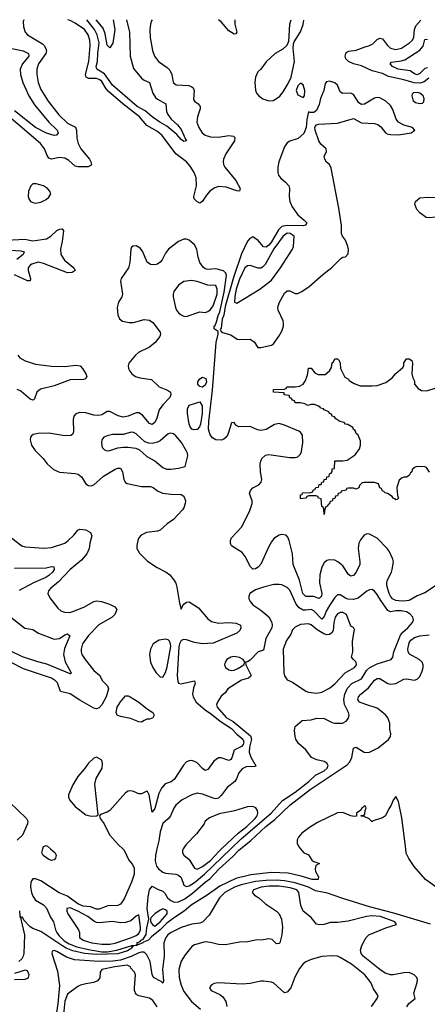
# Model space of a CAD drawing. Header units: inches. Extents: x 1954678 to 2060271, y 904822 to 1016299.
# Tile 387 of 403: x 2026690 to 2029767, y 1008826 to 1016265. Entities that reach past the tile are written whole.
import ezdxf

# ---------------------------------------------------------------- set-up
doc = ezdxf.new("R2010")
doc.units = ezdxf.units.IN
doc.header["$MEASUREMENT"] = 0
doc.layers.add('C0020', color=7, linetype='Continuous')
doc.layers.add('C0021', color=7, linetype='Continuous')

msp = doc.modelspace()

# ---------------------------------------------------------------- linework, layer by layer
at = {"layer": 'C0020', "color": 5}
for points, elevation in [([(2027468.3, 1010000), (2027479.5, 1009990), (2027515.1, 1009915.1), (2027542.4, 1009882.4), (2027554.8, 1009854.8), (2027554.4, 1009810), (2027535.3, 1009750), (2027478, 1009622), (2027450, 1009583.7), (2027430, 1009572.5), (2027354.9, 1009570), (2027290, 1009544.3), (2027270, 1009544.3), (2027223.6, 1009563.6), (2027170, 1009568.5), (2027130, 1009586.3), (2027050, 1009644.3), (2026988.3, 1009668.3), (2026850, 1009758.3), (2026810, 1009773.3), (2026790, 1009774.4), (2026779.7, 1009760.3), (2026773.8, 1009746.2), (2026771.1, 1009710), (2026778.4, 1009670), (2026790, 1009642.8), (2026810, 1009611.9), (2026870, 1009576.5), (2026892.5, 1009552.5), (2026923.6, 1009483.6), (2026945.2, 1009450), (2026960.2, 1009390), (2026970.2, 1009370), (2026986.5, 1009346.5), (2027026.3, 1009306.3), (2027063.1, 1009283.1), (2027121.4, 1009261.4), (2027210, 1009239.1), (2027310, 1009223.6), (2027350, 1009223.6), (2027423.8, 1009236.2), (2027530, 1009267.7), (2027539.2, 1009259.2), (2027537.3, 1009250), (2027503.6, 1009230), (2027430, 1009206.7), (2027270, 1009201.7), (2027178.4, 1009210), (2027091.5, 1009230), (2027041.5, 1009250), (2027007.5, 1009270), (2026850, 1009377.2), (2026790, 1009400.2), (2026770, 1009412.7), (2026721.2, 1009461.2), (2026710, 1009484), (2026701.2, 1009481.2), (2026694.3, 1009494.3), (2026690, 1009533.2)], 520), ([(2026922.8, 1010000), (2026957.1, 1009970), (2026965.5, 1009950), (2026959.3, 1009930), (2026950, 1009918), (2026930, 1009913.3), (2026910, 1009920.3), (2026866.1, 1009950), (2026857.2, 1009970), (2026865, 1010000)], 480), ([(2028809.8, 1010000), (2028832.4, 1009972.4), (2028870, 1009956.3), (2028895.6, 1009915.6), (2028910, 1009904.7), (2028954, 1009890), (2028926, 1009874), (2028921, 1009850), (2028922.8, 1009830), (2028946, 1009790), (2028944.7, 1009770), (2028899, 1009770), (2028815.3, 1009795.3), (2028716.5, 1009816.5), (2028590, 1009821.3), (2028434.6, 1009805.4), (2028322.7, 1009777.3), (2028201.8, 1009718.2), (2028106, 1009650), (2027985.6, 1009574.4), (2027930.9, 1009530), (2027858, 1009482), (2027801.7, 1009438.3), (2027750, 1009388.9), (2027684.1, 1009335.9), (2027662, 1009310), (2027623.8, 1009296.2), (2027620.2, 1009290), (2027590, 1009277.2), (2027581.1, 1009278.9), (2027575.5, 1009270), (2027552.5, 1009267.5), (2027541.5, 1009261.5), (2027534, 1009270), (2027567.2, 1009272.8), (2027578.4, 1009281.6), (2027575.4, 1009290), (2027599.9, 1009300.1), (2027606.3, 1009310), (2027622.8, 1009317.2), (2027645.4, 1009354.6), (2027650, 1009404), (2027665.2, 1009470), (2027653.5, 1009550), (2027661, 1009639), (2027670, 1009690.4), (2027690, 1009718.5), (2027730, 1009695.6), (2027770, 1009680.2), (2027785.2, 1009665.2), (2027807, 1009630), (2027830, 1009610.1), (2027850, 1009601.4), (2027870, 1009597.5), (2027890, 1009599.8), (2027936.3, 1009623.7), (2027994.3, 1009665.7), (2028089.3, 1009750), (2028125.6, 1009774.4), (2028195, 1009850), (2028298.1, 1009941.9), (2028345.2, 1009990), (2028357.4, 1010000)], 520), ([(2027726, 1010000), (2027714.7, 1009950), (2027712.5, 1009910), (2027722.6, 1009870), (2027736.9, 1009850), (2027770, 1009825.1), (2027790, 1009817.5), (2027870, 1009810.1), (2027890, 1009803), (2027910, 1009783.1), (2027930, 1009726.7), (2027950, 1009716.6), (2027970, 1009721.5), (2028010, 1009746.9), (2028086.1, 1009810), (2028283.5, 1010000)], 540), ([(2027925, 1010000), (2027918.4, 1009990), (2027920.4, 1009970), (2027930, 1009954), (2027970, 1009920.4), (2028010, 1009856), (2028030, 1009847.9), (2028070, 1009867.2), (2028130, 1009913.5), (2028196.6, 1009983.4), (2028214, 1010000)], 560), ([(2030000, 1009623.7), (2029976.3, 1009630), (2029931.9, 1009650), (2029870, 1009686.7), (2029753.5, 1009770), (2029667.3, 1009867.3), (2029627.8, 1009927.8), (2029609, 1009969), (2029604.9, 1010000)], 520), ([(2029792.6, 1009432.6), (2029515.2, 1009515.2), (2029330, 1009563.4), (2029130, 1009624.7), (2029014.3, 1009665.7), (2028923.8, 1009683.8), (2028870, 1009711.6), (2028770, 1009744.7), (2028690, 1009759.5), (2028630, 1009764.2), (2028550, 1009762.8), (2028470, 1009754.9), (2028360.9, 1009730), (2028311.4, 1009710), (2028239.5, 1009670), (2028198.4, 1009630), (2028120.6, 1009499.4), (2028070, 1009446.5), (2028050, 1009438.4), (2027990, 1009430.5), (2027910, 1009407.5), (2027834, 1009370), (2027809.4, 1009350), (2027792.2, 1009330), (2027778.8, 1009290), (2027781.2, 1009190), (2027767.8, 1009090), (2027775.2, 1009004.8), (2027770, 1008986.6), (2027758.8, 1008998.8), (2027701, 1009030), (2027691.4, 1009051.4), (2027674, 1009150), (2027650, 1009200.2), (2027630, 1009219.9), (2027610, 1009221), (2027590, 1009215.8), (2027532.4, 1009187.6), (2027450, 1009159.1), (2027392.6, 1009152.6), (2027290, 1009150.4), (2027102.9, 1009162.9), (2027042.8, 1009182.8), (2026970, 1009225.3), (2026950, 1009232.3), (2026939.3, 1009230), (2026934.5, 1009225.5), (2026932.5, 1009210), (2026975.5, 1009075.5), (2026990, 1008968), (2026978.3, 1008830), (2026950, 1008651.8)], 540), ([(2029612.5, 1008807.5), (2029627.7, 1008832.3), (2029676.9, 1008870), (2029666, 1008910), (2029691.9, 1008990), (2029693, 1009013), (2029688.2, 1009030), (2029668.3, 1009048.3), (2029630, 1009066), (2029590, 1009064.8), (2029510, 1009049.8), (2029490, 1009049.8), (2029450, 1009062.3), (2029410, 1009088.5), (2029282.3, 1009190), (2029268.2, 1009210), (2029264.1, 1009235.9), (2029270, 1009262), (2029283.7, 1009290), (2029306.3, 1009330), (2029326.3, 1009350), (2029455.2, 1009404.8), (2029536.2, 1009430), (2029522, 1009450), (2029414, 1009490), (2029345.2, 1009494.8), (2029309.6, 1009490.4), (2029170, 1009454.7), (2029090, 1009444.5), (2029036, 1009444), (2028986.8, 1009430), (2028950, 1009425.6), (2028930, 1009432.7), (2028890, 1009482), (2028830, 1009531.1), (2028812.2, 1009572.2), (2028797.7, 1009670), (2028782.5, 1009690), (2028733.3, 1009706.7), (2028650, 1009718.5), (2028570, 1009719.7), (2028512.7, 1009710), (2028456.1, 1009690), (2028444.9, 1009670), (2028463.7, 1009650), (2028495.8, 1009630), (2028546.5, 1009586.5), (2028630, 1009530.3), (2028650.3, 1009510), (2028667.4, 1009470), (2028675.2, 1009410), (2028670.2, 1009350), (2028653.7, 1009290), (2028650, 1009284.5), (2028630, 1009282), (2028596.6, 1009316.6), (2028570, 1009321.6), (2028527.5, 1009312.5), (2028470, 1009311.1), (2028410, 1009299.2), (2028350, 1009296.5), (2028244.1, 1009275.9), (2028190, 1009277.7), (2028130, 1009293.4), (2028090, 1009298), (2028010, 1009274.6), (2027990, 1009262.7), (2027939, 1009201.1), (2027908.9, 1009151.1), (2027892.6, 1009090), (2027893.7, 1009030), (2027908.9, 1008970), (2027930, 1008922.8), (2027987.8, 1008847.8), (2028055.3, 1008790)], 560), ([(2026690, 1009483.8), (2026699.2, 1009479.2), (2026697.7, 1009470), (2026727.1, 1009350), (2026720.1, 1009210), (2026717.1, 1009190), (2026707.3, 1009170), (2026684.2, 1009150)], 520), ([(2029345.1, 1008810), (2029388.3, 1008870), (2029395.6, 1008890), (2029362.3, 1008942.3), (2029342, 1008990), (2029295.1, 1009050), (2029195.5, 1009130), (2029110, 1009180.6), (2029090, 1009188.9), (2029050, 1009193.2), (2028971.4, 1009188.6), (2028890, 1009164.7), (2028851.6, 1009148.4), (2028829.1, 1009130.9), (2028802, 1009098), (2028768.5, 1009031.5), (2028736.2, 1008950), (2028710, 1008916.9), (2028690, 1008913.6), (2028610, 1008985.3), (2028590, 1008993.7), (2028530, 1009000.5), (2028510, 1009000.5), (2028430, 1008982.6), (2028370, 1008978.9), (2028190, 1008989.5), (2028157.5, 1008982.5), (2028136, 1008970), (2028124, 1008950), (2028134.8, 1008930), (2028200.4, 1008900.4), (2028223.4, 1008883.4), (2028247.1, 1008847.1), (2028254.4, 1008810)], 580), ([(2026650, 1009014.9), (2026730, 1009015.8), (2026750, 1009024.4), (2026757, 1009030), (2026760.5, 1009050), (2026750, 1009078.4), (2026730, 1009083.1), (2026650, 1009059.3)], 540), ([(2027726.7, 1008806.7), (2027694.9, 1008854.9), (2027670, 1008873.6), (2027590, 1008890.6), (2027570, 1008901.2), (2027556.9, 1008930), (2027556, 1008950), (2027564.7, 1009050), (2027556.2, 1009070), (2027530, 1009099.3), (2027526, 1009110), (2027501.2, 1009121.2), (2027407.7, 1009110), (2027310.4, 1009090), (2027297.4, 1009070), (2027294.3, 1009025.7), (2027276.7, 1009003.3), (2027250, 1008991.2), (2027190, 1008981.5), (2027150, 1008969.7), (2027130, 1008960.5), (2027050, 1008902.7), (2027031.2, 1008850), (2027020.9, 1008750)], 560)]:
    msp.add_lwpolyline(points, dxfattribs=dict(at, elevation=elevation))
for points, elevation in [([(2027070, 1009554.2), (2027046.7, 1009550), (2027045.2, 1009530), (2027052.7, 1009510), (2027134.7, 1009390), (2027140.8, 1009370), (2027141.2, 1009330), (2027168.3, 1009310), (2027234.6, 1009290), (2027310, 1009279.7), (2027370, 1009281.4), (2027410, 1009288.7), (2027534.5, 1009330), (2027570, 1009345.6), (2027590, 1009361.6), (2027601.9, 1009390), (2027602.8, 1009410), (2027590, 1009502), (2027570, 1009491.8), (2027530, 1009456.3), (2027490, 1009443.5), (2027450, 1009441.1), (2027390, 1009450.6), (2027290, 1009441.9), (2027270, 1009445.2), (2027250, 1009454.9), (2027203.2, 1009490), (2027129.7, 1009530)], 540), ([(2027770, 1009546.5), (2027750, 1009536.8), (2027710, 1009509.8), (2027681.3, 1009478.7), (2027676.9, 1009470), (2027678, 1009450), (2027692.6, 1009430), (2027710, 1009416.5), (2027751.4, 1009448.6), (2027804.2, 1009510), (2027803.1, 1009530), (2027790, 1009541.2)], 520)]:
    msp.add_lwpolyline(points, close=True, dxfattribs=dict(at, elevation=elevation))
at = {"layer": 'C0021', "color": 5}
for points, elevation in [([(2026720.7, 1016264.6), (2026715.2, 1016250), (2026717.7, 1016210), (2026731.8, 1016170), (2026748.7, 1016150), (2026861, 1016081), (2026874.1, 1016070), (2026887.9, 1016047.9), (2026892, 1016030), (2026887.5, 1016010), (2026832.5, 1015930), (2026818.6, 1015890), (2026818.9, 1015850), (2026828.7, 1015791.3), (2026850, 1015736.1), (2026903.8, 1015650), (2026984.9, 1015544.9), (2027050, 1015482.4), (2027112.5, 1015452.5), (2027118.9, 1015430), (2027122.2, 1015370), (2027132.4, 1015330), (2027152.1, 1015290), (2027216.3, 1015210), (2027227.3, 1015190), (2027232.6, 1015170), (2027230, 1015164.5), (2027206.3, 1015153.7), (2027130, 1015154), (2027110, 1015159.1), (2027060.7, 1015200.7), (2027030, 1015217.7), (2026990, 1015222.8), (2026930, 1015211.1), (2026910, 1015218.2), (2026897.6, 1015237.6), (2026878.1, 1015290), (2026846.5, 1015330), (2026590, 1015547.9)], 480), ([(2027689.3, 1016263.2), (2027684.1, 1016255.9), (2027677.2, 1016230), (2027673, 1016187), (2027675.2, 1016130), (2027693, 1016033), (2027708.9, 1015988.9), (2027736.9, 1015950), (2027804.2, 1015904.2), (2027824.2, 1015884.1), (2027839.8, 1015850), (2027849.4, 1015789.4), (2027871.9, 1015771.9), (2027966.9, 1015766.9), (2027990, 1015758.3), (2027998.9, 1015750), (2028006.7, 1015730), (2028002.7, 1015662.7), (2028009.4, 1015649.4), (2028037.6, 1015630), (2028052.1, 1015610), (2028053, 1015590), (2028032.8, 1015530), (2028027.6, 1015490), (2028041.5, 1015450), (2028067.3, 1015410), (2028091, 1015391), (2028130, 1015379.9), (2028190, 1015377.7), (2028270.1, 1015390.1), (2028304.4, 1015384.4), (2028314.7, 1015374.7), (2028312.4, 1015350), (2028245.5, 1015250), (2028228.4, 1015210), (2028225.2, 1015190), (2028228.7, 1015170), (2028239, 1015150), (2028322.8, 1015050), (2028355.2, 1014990), (2028350.2, 1014969.8), (2028330, 1014971.2), (2028250, 1015000.2), (2028190, 1015003.4), (2028164.5, 1014995.5), (2028129, 1014971), (2028100.4, 1014939.6), (2028070, 1014894.3), (2028056.5, 1014883.5), (2028050, 1014879.7), (2028026.6, 1014890), (2028008.2, 1014910), (2028006, 1014930), (2028024.7, 1015010), (2028022.3, 1015070), (2028008.5, 1015110), (2027977.7, 1015157.7), (2027948.2, 1015190), (2027870, 1015251.4), (2027766.5, 1015390), (2027730, 1015419.4), (2027650, 1015466.5), (2027593.7, 1015530), (2027468.1, 1015628.1), (2027361.5, 1015721.5), (2027342.7, 1015742.7), (2027310, 1015797.2), (2027296.2, 1015810), (2027270, 1015820.1), (2027210, 1015820.7), (2027191.3, 1015830), (2027186.8, 1015850), (2027211.7, 1015950), (2027222.3, 1016070), (2027220.7, 1016110), (2027208.1, 1016150), (2027180.2, 1016190), (2027110, 1016239), (2027070, 1016258.7), (2027054.1, 1016264.1)], 480), ([(2027496.7, 1016263.5), (2027519.6, 1016170), (2027525.1, 1015990), (2027550, 1015895.8), (2027610, 1015822.4), (2027630, 1015808.3), (2027670.1, 1015790.1), (2027694.3, 1015710), (2027716.5, 1015676.5), (2027730, 1015663.5), (2027792.7, 1015630), (2027798.5, 1015570), (2027807.2, 1015547.2), (2027832.4, 1015512.4), (2027881.7, 1015470), (2027910, 1015434.4), (2027940.9, 1015360.9), (2027950, 1015349), (2027930, 1015345.6), (2027910, 1015360.5), (2027877.6, 1015397.6), (2027800.3, 1015460.3), (2027747.2, 1015490), (2027690, 1015529.9), (2027636.4, 1015576.4), (2027577.1, 1015610), (2027390, 1015769.5), (2027330, 1015854.5), (2027272.1, 1015890), (2027268.4, 1015910), (2027277.7, 1015950), (2027279, 1016010), (2027289.1, 1016090), (2027275.6, 1016150), (2027254.1, 1016190), (2027195.9, 1016263.9)], 460), ([(2027395, 1016263.6), (2027409.2, 1016190), (2027392.8, 1016087.2), (2027370, 1016051.8), (2027350, 1016072), (2027336.5, 1016156.5), (2027319.8, 1016199.8), (2027267.9, 1016263.8)], 440), ([(2028313.8, 1016262.3), (2028314.4, 1016230), (2028328.7, 1016170), (2028321.6, 1016158.4), (2028310, 1016155.1), (2028270, 1016181.2), (2028210, 1016247.5), (2028190.5, 1016262.5)], 480), ([(2028736.4, 1016261.7), (2028727.2, 1016230), (2028720.4, 1016099.6), (2028705.7, 1016070), (2028677.3, 1016042.7), (2028618.3, 1016010), (2028550, 1015945.6), (2028510, 1015891.1), (2028487.4, 1015870), (2028470.2, 1015830), (2028464.4, 1015790), (2028471.5, 1015731.5), (2028478.9, 1015710), (2028494.3, 1015690), (2028525.8, 1015665.8), (2028570, 1015651), (2028604.7, 1015655.3), (2028630, 1015668.1), (2028653, 1015687), (2028679.9, 1015720.1), (2028718, 1015782), (2028739.8, 1015830), (2028764.8, 1015950), (2028755.8, 1016050), (2028756.9, 1016083.1), (2028762, 1016098), (2028810, 1016174), (2028830.5, 1016229.5), (2028836.2, 1016261.6)], 520), ([(2029778.1, 1015821.9), (2029744.3, 1015795.7), (2029714.8, 1015785.2), (2029667.8, 1015787.8), (2029591.2, 1015811.2), (2029475.8, 1015835.8), (2029430, 1015857), (2029350, 1015878.6), (2029270, 1015914.8), (2029211.5, 1015930), (2029172.3, 1015950), (2029153.3, 1015970), (2029147.6, 1015990), (2029151.3, 1016010), (2029160.7, 1016019.3), (2029173.8, 1016026.2), (2029230, 1016033.5), (2029290, 1016058.1), (2029331.2, 1016068.8), (2029357.2, 1016082.8), (2029390, 1016115), (2029410, 1016125.3), (2029430, 1016120.3), (2029466.8, 1016070), (2029490, 1016049.6), (2029530, 1016039.9), (2029573.8, 1016050), (2029634.2, 1016090), (2029655.6, 1016110), (2029666.9, 1016133.1), (2029671.7, 1016190), (2029681.6, 1016218.4), (2029718.4, 1016260.3)], 480), ([(2029770, 1015901.1), (2029750, 1015896.4), (2029710, 1015858.4), (2029690, 1015847.5), (2029670, 1015854.9), (2029637.4, 1015877.4), (2029548, 1015890), (2029506, 1015910), (2029487.3, 1015930), (2029496.6, 1015943.4), (2029570, 1015953), (2029597.9, 1015962.1), (2029710, 1016034.6), (2029735.7, 1016064.3), (2029750, 1016115.5), (2029770, 1016117.3)], 460), ([(2026630, 1016046.8), (2026715.3, 1016030), (2026756.2, 1016010), (2026759.4, 1015990), (2026711.4, 1015930), (2026694.5, 1015890), (2026696.1, 1015850), (2026714.4, 1015790), (2026759.8, 1015690), (2026801.4, 1015621.4), (2026909.3, 1015489.3), (2026971.8, 1015430), (2026979.6, 1015410), (2026968.7, 1015391.3), (2026950, 1015389.8), (2026892, 1015408), (2026810, 1015449.9), (2026650, 1015577.1)], 460), ([(2030000, 1014724.2), (2029992.1, 1014732.1), (2029970, 1014740.9), (2029910, 1014740.9), (2029866.2, 1014766.2), (2029830, 1014773.2), (2029787.2, 1014767.2), (2029758, 1014770), (2029710, 1014805.2), (2029689.6, 1014830), (2029674, 1014870), (2029679, 1014890), (2029710, 1014918.8), (2029770, 1014924.9), (2029838, 1014922), (2029902.4, 1014937.6), (2029966.9, 1014973.1), (2029985.4, 1014994.6), (2030000, 1015025.7)], 480), ([(2026590, 1014599.1), (2026727.7, 1014607.7), (2026790, 1014594), (2026891.1, 1014610), (2026925.8, 1014630), (2026970, 1014672.2), (2026990, 1014682.3), (2027010, 1014683.7), (2027020.2, 1014670), (2027010.5, 1014590), (2026997.5, 1014530), (2027000.8, 1014490), (2027027.7, 1014447.7), (2027098.9, 1014390), (2027108.2, 1014370), (2027085.7, 1014354.3), (2027050, 1014351.6), (2026870, 1014422.8), (2026830, 1014431.6), (2026781.6, 1014418.4), (2026767.9, 1014410), (2026754.7, 1014390), (2026754.6, 1014370), (2026771.5, 1014310), (2026768.9, 1014291.1), (2026750, 1014291.9), (2026650, 1014336)], 480), ([(2029830, 1011988.9), (2029750, 1011934.6), (2029690, 1011911.6), (2029630, 1011877.1), (2029590, 1011871.5), (2029553.3, 1011873.2), (2029530, 1011876.9), (2029505.4, 1011890), (2029490, 1011908.9), (2029480.4, 1011930), (2029463.1, 1011990), (2029462.5, 1012010), (2029466.8, 1012033.2), (2029498, 1012090), (2029503.1, 1012110), (2029512.3, 1012170), (2029506.6, 1012190), (2029479.7, 1012250), (2029464.4, 1012270), (2029390, 1012348.6), (2029330, 1012378.9), (2029310, 1012380.7), (2029290.3, 1012369.7), (2029263.8, 1012336.2), (2029250.2, 1012310), (2029245.5, 1012270), (2029258.9, 1012170), (2029257, 1012150), (2029231.6, 1012090), (2029210, 1012066.2), (2029190, 1012061), (2029172.2, 1012072.2), (2029130, 1012138.1), (2029093.2, 1012170), (2029070, 1012181.1), (2029030, 1012185.2), (2029010, 1012178), (2028990, 1012162.3), (2028970, 1012129.6), (2028956, 1012070), (2028954.7, 1012010), (2028971.3, 1011930), (2028969.1, 1011910), (2028950, 1011890.9), (2028907.2, 1011907.2), (2028850, 1011907.7), (2028828.6, 1011928.6), (2028802.5, 1012030), (2028754.8, 1012150), (2028749.1, 1012230), (2028724.8, 1012330), (2028715.3, 1012355.3), (2028702, 1012370), (2028670, 1012375.8), (2028650, 1012369.8), (2028610, 1012344.8), (2028590, 1012320.4), (2028570, 1012284.7), (2028510, 1012150.9), (2028490, 1012127.9), (2028470, 1012115.1), (2028450, 1012114.7), (2028431.9, 1012131.9), (2028392.1, 1012210), (2028370, 1012238.7), (2028290, 1012290.8), (2028280.7, 1012310), (2028280.8, 1012330), (2028289, 1012350), (2028365.6, 1012430), (2028426.1, 1012550), (2028445.6, 1012610), (2028445, 1012630), (2028426.3, 1012686.3), (2028431.5, 1012708.5), (2028450, 1012727.8), (2028496.4, 1012750), (2028513.3, 1012770), (2028517, 1012790), (2028508.4, 1012850), (2028506.8, 1012906.8), (2028509.9, 1012930), (2028519.2, 1012950), (2028546.3, 1012973.7), (2028570, 1012980.1), (2028730, 1012956.8), (2028770, 1012957.5), (2028790, 1012963.2), (2028810, 1012982.4), (2028817.2, 1013002.8), (2028827.3, 1013070), (2028824.7, 1013124.7), (2028810, 1013149.6), (2028797.2, 1013157.2), (2028690, 1013202.5), (2028650, 1013213.2), (2028613, 1013207), (2028550.1, 1013169.9), (2028510, 1013160.9), (2028485.9, 1013165.9), (2028430, 1013191.7), (2028343.7, 1013190), (2028322, 1013202), (2028310, 1013220.9), (2028290, 1013219.3), (2028261.4, 1013130), (2028248.8, 1013110), (2028230, 1013095.5), (2028210, 1013088), (2028170, 1013089.5), (2028144.8, 1013104.8), (2028127.3, 1013127.3), (2028116.1, 1013170), (2028118.5, 1013230), (2028145.7, 1013465.7), (2028174.2, 1013825.8), (2028189.2, 1013889.2), (2028188, 1013910), (2028158, 1013930), (2028159, 1013950), (2028165.1, 1013954.9), (2028176.9, 1013983.1), (2028189.3, 1014030), (2028201.9, 1014058.1), (2028233.5, 1014206.5), (2028251.6, 1014331.6), (2028246.5, 1014350), (2028227.9, 1014367.9), (2028170, 1014382.9), (2028110, 1014377.5), (2028090, 1014383.1), (2028074.3, 1014394.3), (2028049.5, 1014430), (2028037, 1014470), (2028026.9, 1014530), (2028010, 1014562.5), (2027970, 1014598.2), (2027950, 1014606.3), (2027930, 1014606.5), (2027889.2, 1014590), (2027813.2, 1014530), (2027790, 1014501.8), (2027765.1, 1014450), (2027750, 1014431.6), (2027730, 1014418.5), (2027710, 1014413.3), (2027676.4, 1014416.4), (2027652.9, 1014432.9), (2027616.6, 1014516.6), (2027599.7, 1014539.7), (2027570, 1014555.6), (2027545.5, 1014554.5), (2027534.4, 1014545.6), (2027528.9, 1014531.1), (2027520.7, 1014430), (2027510.2, 1014390), (2027456.9, 1014310), (2027451.9, 1014290), (2027466.9, 1014190), (2027462.2, 1014170), (2027436.2, 1014130), (2027425.8, 1014090), (2027430, 1014036), (2027444.7, 1014004.7), (2027466.9, 1013986.9), (2027517.3, 1013977.3), (2027550, 1013978.2), (2027630, 1013998.6), (2027670, 1013995.6), (2027696.2, 1013976.2), (2027750, 1013902.8), (2027752.8, 1013890), (2027747.7, 1013870), (2027713.8, 1013826.2), (2027670.1, 1013789.9), (2027587.2, 1013750), (2027565.2, 1013730), (2027515.2, 1013670), (2027509.2, 1013650), (2027512.3, 1013630), (2027522.2, 1013610), (2027537.2, 1013590), (2027564, 1013570), (2027597.9, 1013557.9), (2027685.4, 1013545.4), (2027742.8, 1013490), (2027806.6, 1013466.6), (2027828.9, 1013450), (2027831.2, 1013430), (2027823.6, 1013410), (2027770, 1013355.5), (2027742.7, 1013317.3), (2027725.2, 1013254.8), (2027710, 1013221.1), (2027690, 1013207.4), (2027670, 1013213.3), (2027617.9, 1013277.9), (2027590, 1013295.5), (2027570, 1013294.9), (2027510, 1013268.2), (2027470, 1013261.2), (2027432.4, 1013272.4), (2027370, 1013303.8), (2027350, 1013304.3), (2027310, 1013280.7), (2027286.5, 1013273.5), (2027250, 1013276.4), (2027190, 1013295), (2027143.6, 1013296.4), (2027113.6, 1013286.4), (2027098.3, 1013270), (2027094.7, 1013245.3), (2027096.6, 1013150), (2027088.9, 1013131.1), (2027076.7, 1013123.3), (2027030, 1013121.8), (2026910, 1013141.7), (2026830, 1013139.2), (2026791, 1013130), (2026779, 1013121), (2026770.4, 1013109.6), (2026768.8, 1013090), (2026780.3, 1013050), (2026807.6, 1013010), (2026868, 1012950), (2026898.5, 1012910), (2026946.3, 1012866.3), (2026990, 1012845.2), (2027110, 1012836.9), (2027131.4, 1012831.4), (2027156.9, 1012810), (2027190, 1012757.4), (2027210, 1012745.2), (2027230, 1012744), (2027250, 1012751.4), (2027323.3, 1012816.7), (2027410, 1012870.1), (2027430, 1012877.3), (2027450, 1012876.2), (2027465, 1012850), (2027475.2, 1012790), (2027488.3, 1012768.3), (2027500.6, 1012760.6), (2027610, 1012737.7), (2027677.2, 1012737.2), (2027697.6, 1012730), (2027730, 1012704.2), (2027768.9, 1012688.9), (2027830, 1012679), (2027910, 1012677.6), (2027930, 1012665.3), (2027941.7, 1012630), (2027940.1, 1012610), (2027930, 1012576.9), (2027919.1, 1012560.9), (2027850, 1012488.7), (2027803.7, 1012456.3), (2027750, 1012408.7), (2027730, 1012401.8), (2027647.3, 1012390), (2027607.6, 1012370), (2027590.3, 1012350), (2027581.3, 1012330), (2027573.3, 1012293.3), (2027574.9, 1012270), (2027594.1, 1012234.1), (2027655, 1012175), (2027727.3, 1012127.3), (2027796.4, 1012090), (2027823.1, 1012070), (2027850, 1012036.4), (2027867.7, 1012007.7), (2027876.9, 1011976.9), (2027896.2, 1011856.2), (2027910, 1011810.5), (2027920.6, 1011839.4), (2027929.8, 1011850.2), (2027950, 1011864.9), (2027970, 1011866.5), (2028040.5, 1011820.5), (2028110, 1011737.8), (2028138.2, 1011718.2), (2028190, 1011704.8), (2028270, 1011709.4), (2028324.8, 1011704.8), (2028356.4, 1011690), (2028359.5, 1011670), (2028353.1, 1011650), (2028330, 1011631.2), (2028150, 1011553.4), (2028069, 1011549), (2028010, 1011558.7), (2027950, 1011580.6), (2027930, 1011583.2), (2027910, 1011575), (2027896.1, 1011550), (2027892, 1011528), (2027878.7, 1011310), (2027884.9, 1011264.9), (2027890, 1011253.6), (2027906.2, 1011246.2), (2028010.1, 1011270.1), (2028013.7, 1011250), (2028002, 1011218), (2027994.8, 1011170), (2027999.5, 1011150), (2028023.5, 1011110), (2028090, 1011050.1), (2028138.1, 1011018.1), (2028204.5, 1010964.5), (2028288.2, 1010910), (2028328.3, 1010868.3), (2028374.2, 1010830), (2028382.1, 1010810), (2028376.1, 1010790), (2028365.3, 1010774.7), (2028310, 1010745.1), (2028291.9, 1010688.1), (2028283.5, 1010676.5), (2028270, 1010668.6), (2028210, 1010688.9), (2028190, 1010688.8), (2028155.9, 1010664.1), (2028110, 1010599.7), (2028103, 1010597), (2028090, 1010592.8), (2028070, 1010607.1), (2028030, 1010649.7), (2028010, 1010661), (2027990, 1010667.2), (2027970, 1010665.7), (2027950, 1010658), (2027925.9, 1010634.1), (2027855.7, 1010524.3), (2027833.2, 1010506.8), (2027788.6, 1010491.4), (2027760, 1010460), (2027740.3, 1010419.7), (2027710, 1010305.1), (2027690, 1010279), (2027667.6, 1010407.6), (2027653.9, 1010433.9), (2027650, 1010437), (2027610, 1010415.1), (2027590, 1010416.8), (2027550, 1010434.5), (2027530, 1010438.5), (2027510, 1010435.4), (2027490, 1010424.7), (2027370, 1010291.6), (2027350, 1010278.4), (2027301, 1010259), (2027292, 1010250), (2027298, 1010230), (2027328.7, 1010188.7), (2027367.1, 1010107.1), (2027434.9, 1010030), (2027468.3, 1010000)], 520), ([(2026617, 1014523), (2026699.5, 1014519.5), (2026723.7, 1014510), (2026716.9, 1014490), (2026668.1, 1014451.9)], 460), ([(2026676.8, 1013730), (2026692.2, 1013710), (2026730, 1013688.1), (2026810, 1013663.3), (2026930, 1013647.3), (2027030, 1013645.4), (2027113.8, 1013653.8), (2027146, 1013650), (2027165.3, 1013630), (2027190.2, 1013590), (2027196.5, 1013570), (2027187.3, 1013552.7), (2027173.3, 1013546.7), (2027070, 1013544.5), (2026950, 1013497.4), (2026847.4, 1013472.6), (2026819.8, 1013450), (2026800.6, 1013399.4), (2026790.8, 1013389.2), (2026770, 1013397.5), (2026698.7, 1013458.7), (2026670.3, 1013470.3)], 480), ([(2029785.1, 1012845.1), (2029760.9, 1012880.9), (2029750, 1012886.6), (2029690.6, 1012889.4), (2029675.3, 1012884.7), (2029654.4, 1012865.6), (2029650, 1012848.7), (2029639.6, 1012840.4), (2029630, 1012822), (2029610, 1012809.2), (2029591, 1012809), (2029576.9, 1012803.1), (2029555.3, 1012784.7), (2029538, 1012730), (2029542, 1012670), (2029550.4, 1012650), (2029539.6, 1012640.4), (2029530, 1012638), (2029524.7, 1012644.7), (2029510, 1012649.2), (2029503.1, 1012663.1), (2029466.3, 1012686.3), (2029448.7, 1012690), (2029440.4, 1012700.4), (2029430, 1012704), (2029422, 1012722), (2029410, 1012729), (2029398, 1012758), (2029369.5, 1012769.5), (2029290.5, 1012769.5), (2029274.8, 1012765.2), (2029254.8, 1012745.2), (2029250, 1012729), (2029230, 1012718), (2029210, 1012726), (2029170, 1012726), (2029158, 1012722), (2029154, 1012710), (2029118, 1012702), (2029114, 1012690), (2029094, 1012686), (2029090, 1012668), (2029074, 1012666), (2029070, 1012648), (2029054, 1012646), (2029050, 1012628), (2029034, 1012626), (2029030, 1012606), (2029018, 1012602), (2029014, 1012590), (2028998, 1012582), (2028992.7, 1012567.3), (2028990, 1012526), (2028987.3, 1012567.3), (2028982, 1012582), (2028970, 1012586), (2028966, 1012646), (2028946, 1012650), (2028942, 1012662), (2028927.3, 1012667.3), (2028872.7, 1012667.3), (2028858, 1012662), (2028854, 1012650), (2028810, 1012646), (2028810, 1012674), (2028822, 1012678), (2028826, 1012690), (2028887.3, 1012692.7), (2028902, 1012698), (2028906, 1012710), (2028922, 1012718), (2028926, 1012730), (2028946, 1012734), (2028950, 1012752), (2028966, 1012754), (2028970, 1012772), (2028986, 1012774), (2028990, 1012792), (2029006, 1012794), (2029010, 1012812), (2029026, 1012814), (2029030, 1012834), (2029042, 1012838), (2029048.4, 1012851.6), (2029050, 1012872), (2029066, 1012874), (2029070, 1012932), (2029130, 1012930.8), (2029162, 1012938), (2029222, 1012978), (2029256.4, 1013023.6), (2029264, 1013050), (2029264, 1013084), (2029245.2, 1013125.2), (2029230, 1013138), (2029222, 1013162), (2029210, 1013169), (2029204, 1013184), (2029166.8, 1013206.8), (2029148.7, 1013210), (2029140.4, 1013220.4), (2029108, 1013230), (2029078, 1013250), (2029065.6, 1013265.6), (2029049.3, 1013270), (2029044.7, 1013284.7), (2029029, 1013290), (2029023.1, 1013303.1), (2028990, 1013318), (2028984.7, 1013324.7), (2028962, 1013330), (2028958, 1013338), (2028945.6, 1013345.6), (2028916.4, 1013356.4), (2028890, 1013358), (2028866, 1013350), (2028842, 1013362), (2028810, 1013369.3), (2028770, 1013369.6), (2028764.7, 1013384.7), (2028749, 1013390), (2028743.1, 1013403.1), (2028728, 1013410), (2028726, 1013426), (2028688, 1013430), (2028686, 1013446), (2028606, 1013450), (2028606, 1013470), (2028690, 1013474), (2028702, 1013478), (2028706, 1013490), (2028770, 1013490.6), (2028803.1, 1013496.9), (2028829.3, 1013510.7), (2028845.6, 1013534.4), (2028862, 1013578), (2028870, 1013631.3), (2028890, 1013631.3), (2028918, 1013598), (2028943.6, 1013583.6), (2028995.3, 1013584.7), (2029029.3, 1013610.7), (2029043.1, 1013636.9), (2029050, 1013671.3), (2029060.4, 1013679.6), (2029070, 1013702), (2029090, 1013702), (2029102, 1013690), (2029110.8, 1013670), (2029111.3, 1013630), (2029144.7, 1013564.7), (2029171.3, 1013550), (2029178, 1013538), (2029216, 1013516), (2029259.6, 1013499.6), (2029350, 1013498), (2029390, 1013502), (2029455.3, 1013524.7), (2029502, 1013558), (2029530, 1013592), (2029582, 1013638), (2029589.2, 1013650.8), (2029590, 1013672), (2029610, 1013702), (2029630, 1013702), (2029651, 1013690), (2029656, 1013670), (2029650.9, 1013590.9), (2029658, 1013558), (2029670, 1013534), (2029670.9, 1013510.9), (2029698, 1013478), (2029723.6, 1013463.6), (2029760.4, 1013459.6), (2029870, 1013494)], 480), ([(2026630, 1012348.5), (2026705.5, 1012290), (2026730, 1012281.5), (2026872, 1012272), (2026930, 1012276.6), (2027030, 1012310.8), (2027055.6, 1012330), (2027097.8, 1012370), (2027130, 1012409.1), (2027143.1, 1012416.9), (2027190, 1012411.2), (2027224.7, 1012390), (2027233.4, 1012366.6), (2027219.5, 1012310), (2027215.2, 1012270), (2027195.8, 1012230), (2027157.5, 1012182.5), (2027070, 1012111.4), (2026982.1, 1012017.9), (2026925.5, 1011970), (2026907.2, 1011950), (2026901.3, 1011930), (2026917, 1011897), (2026978, 1011818), (2026999.6, 1011799.6), (2027028.8, 1011788.8), (2027067.4, 1011787.4), (2027090, 1011793.8), (2027174.6, 1011825.4), (2027250, 1011868.1), (2027270, 1011874), (2027307.3, 1011870), (2027367.7, 1011850), (2027407.3, 1011830), (2027424, 1011810), (2027408.4, 1011770), (2027387, 1011750), (2027288.2, 1011691.8), (2027208.5, 1011611.5), (2027165, 1011550), (2027153.5, 1011510), (2027153.1, 1011490), (2027159.8, 1011470), (2027184.6, 1011430), (2027248.8, 1011348.8), (2027293, 1011313), (2027316.3, 1011270), (2027352.8, 1011232.8), (2027360.4, 1011210), (2027343.9, 1011150), (2027310, 1011088.4), (2027290, 1011066.7), (2027270, 1011059.3), (2027250, 1011063), (2027143.7, 1011123.7), (2027070, 1011171.7), (2026999.1, 1011190), (2026975, 1011255), (2026961.5, 1011270), (2026929.7, 1011290), (2026719.7, 1011359.7), (2026621.1, 1011410)], 480), ([(2026650, 1012120.4), (2026890, 1012122.4), (2026930, 1012133.5), (2026946.8, 1012130), (2026950.1, 1012110), (2026937.8, 1012090), (2026910, 1012065.4), (2026886.5, 1012050), (2026793.2, 1012010), (2026687, 1011953)], 460), ([(2028283.5, 1010000), (2028363.3, 1010076.7), (2028588.4, 1010270), (2028675, 1010365), (2028770, 1010430.1), (2028872.5, 1010510), (2028923.1, 1010556.9), (2028987.8, 1010590), (2029011.2, 1010610), (2029018.8, 1010630), (2029008.1, 1010648.1), (2028990, 1010659.7), (2028932.6, 1010672.6), (2028892.3, 1010690), (2028850, 1010749.4), (2028796.1, 1010796.1), (2028774.3, 1010830), (2028768.9, 1010848.9), (2028765.9, 1010894.1), (2028770, 1010924.7), (2028822, 1010970), (2028890, 1010976.5), (2028933.1, 1010986.9), (2028990, 1010984.7), (2029050, 1010954.6), (2029070, 1010949.2), (2029128, 1010950), (2029155.4, 1010964.6), (2029172.3, 1010987.7), (2029177.3, 1011010), (2029173.6, 1011030), (2029141.2, 1011090), (2029136.9, 1011130), (2029145.9, 1011170), (2029166, 1011214), (2029196.5, 1011250), (2029270, 1011285.1), (2029310.5, 1011349.5), (2029334.2, 1011370), (2029390, 1011398.7), (2029494.3, 1011430), (2029507.3, 1011450), (2029514.4, 1011490), (2029563.9, 1011616.1), (2029581.6, 1011638.4), (2029621.2, 1011670), (2029655.4, 1011710), (2029662.6, 1011730), (2029657.7, 1011750), (2029635.4, 1011775.4), (2029610.4, 1011790.4), (2029570, 1011799.4), (2029530, 1011799.3), (2029490, 1011791.7), (2029470, 1011800.4), (2029416.4, 1011876.4), (2029390, 1011922.2), (2029370, 1011948.5), (2029350, 1011959.1), (2029330, 1011957.7), (2029310, 1011948.6), (2029244.4, 1011895.6), (2029210, 1011884.3), (2029167.2, 1011887.2), (2029150, 1011893.9), (2029110, 1011920.9), (2029090, 1011920.4), (2029070, 1011899.3), (2029030, 1011840.2), (2029004.3, 1011795.7), (2028990, 1011755.6), (2028970, 1011736.5), (2028910, 1011799.4), (2028890, 1011808.9), (2028850, 1011802.8), (2028830, 1011805), (2028800.7, 1011820.7), (2028778.2, 1011850), (2028730, 1011955.1), (2028710, 1011975.1), (2028670, 1011994.3), (2028650, 1011998.5), (2028610, 1011997.2), (2028530, 1011977.7), (2028470, 1011956.3), (2028428.4, 1011930), (2028419.6, 1011910), (2028420.7, 1011890), (2028430.2, 1011870), (2028450, 1011843.6), (2028510, 1011803.6), (2028570, 1011752.6), (2028593.4, 1011710), (2028597.1, 1011690), (2028593.9, 1011670), (2028549.2, 1011590), (2028530, 1011500.9), (2028490, 1011488), (2028430, 1011426.6), (2028410, 1011413.2), (2028394, 1011410), (2028398, 1011390), (2028438.8, 1011310), (2028435.8, 1011304.2), (2028417.1, 1011290), (2028364.2, 1011275.9), (2028262, 1011210), (2028241.1, 1011178.9), (2028210, 1011153.2), (2028185.8, 1011114.2), (2028176.5, 1011090), (2028180.2, 1011070), (2028250, 1010993.4), (2028302.6, 1010962.6), (2028433.6, 1010853.6), (2028439.6, 1010830), (2028424.6, 1010770), (2028422.2, 1010730), (2028434.5, 1010694.5), (2028472.5, 1010627.5), (2028470, 1010621.6), (2028398.9, 1010621.1), (2028370, 1010605.7), (2028344.4, 1010575.6), (2028327.8, 1010530), (2028313.8, 1010510), (2028256.4, 1010463.6), (2028210, 1010402.7), (2028190, 1010384.2), (2028170, 1010378.8), (2028150, 1010383), (2028070, 1010414), (2028030, 1010420.3), (2027990, 1010408.5), (2027917.6, 1010370), (2027869.3, 1010330.7), (2027852.8, 1010307.2), (2027828.8, 1010250), (2027811.9, 1010228.1), (2027770, 1010191.2), (2027750, 1010129.4), (2027739.7, 1010060.3), (2027726, 1010000)], 540), ([(2026598.6, 1011770), (2026728.7, 1011668.7), (2026790, 1011657.2), (2026832.9, 1011630), (2026950, 1011585.5), (2026991.4, 1011588.6), (2027030, 1011617.4), (2027050, 1011624.4), (2027068, 1011610), (2027027, 1011513), (2027020.6, 1011470), (2027034.3, 1011414.3), (2027079.1, 1011330), (2027076.1, 1011323.9), (2027070, 1011323.6), (2026896, 1011396.1), (2026826.5, 1011413.5), (2026710, 1011451.4), (2026617.6, 1011497.6)], 460), ([(2028357.4, 1010000), (2028435.9, 1010064.1), (2028549.3, 1010170), (2028617.3, 1010222.7), (2028729.3, 1010330), (2028883.4, 1010450), (2029163.4, 1010636.6), (2029181.4, 1010658.6), (2029198.3, 1010690), (2029210, 1010761), (2029230, 1010768), (2029290, 1010731.6), (2029310, 1010728.5), (2029330, 1010731.7), (2029395.4, 1010764.6), (2029473.7, 1010826.3), (2029490.6, 1010850), (2029492.8, 1010870), (2029485.7, 1010905.7), (2029484.1, 1010950), (2029470.2, 1010990.2), (2029452.4, 1011012.4), (2029390, 1011063.1), (2029303, 1011090), (2029256.8, 1011110), (2029243.5, 1011130), (2029248, 1011150), (2029265.8, 1011170), (2029323.6, 1011216.4), (2029370, 1011275.9), (2029390, 1011288.4), (2029410, 1011287.6), (2029470, 1011250.2), (2029490, 1011244.1), (2029530, 1011250.1), (2029590, 1011282.8), (2029610, 1011286.3), (2029670, 1011275.6), (2029690, 1011281.7), (2029698.9, 1011290), (2029710, 1011303.1), (2029730, 1011343.8), (2029737, 1011370), (2029736.5, 1011390), (2029728.2, 1011410), (2029707.2, 1011430), (2029632.1, 1011472.1), (2029623.2, 1011490), (2029620.9, 1011510), (2029630, 1011557.6), (2029642.3, 1011577.6), (2029670, 1011598.5), (2029710, 1011610.1), (2029782.1, 1011617.9)], 520), ([(2026615.8, 1010350), (2026742.2, 1010230), (2026752.5, 1010210), (2026749.5, 1010190), (2026710, 1010105), (2026670, 1010065.2)], 480), ([(2029604.9, 1010000), (2029574.5, 1010234.5), (2029550, 1010357.2), (2029530, 1010397.2), (2029510.4, 1010369.6), (2029495.5, 1010330), (2029476.7, 1010303.3), (2029452.4, 1010250), (2029430, 1010235.1), (2029351.1, 1010208.9), (2029350, 1010206), (2029328.7, 1010228.7), (2029290, 1010246), (2029267.3, 1010247.3), (2029268.4, 1010251.6), (2029290, 1010254), (2029296.4, 1010263.6), (2029298, 1010290), (2029306, 1010310), (2029302, 1010322), (2029290, 1010326), (2029285.4, 1010314.6), (2029270, 1010306), (2029266.4, 1010293.6), (2029232, 1010270), (2029232, 1010248), (2029215.3, 1010244.7), (2029190.7, 1010249.3), (2029130, 1010275.8), (2029090, 1010273.5), (2028939, 1010201), (2028877.3, 1010162.7), (2028820.7, 1010119.3), (2028795.2, 1010090), (2028784.7, 1010070), (2028784.1, 1010044.1), (2028796.4, 1010016.4), (2028809.8, 1010000)], 520), ([(2028214, 1010000), (2028339.8, 1010120.2), (2028404, 1010170), (2028467.5, 1010230), (2028482.8, 1010250), (2028489.1, 1010270), (2028486.3, 1010290), (2028473.1, 1010310), (2028450, 1010319.4), (2028410, 1010317.7), (2028312.8, 1010287.2), (2028195, 1010265), (2028123.8, 1010236.2), (2028090.4, 1010210), (2028081.6, 1010190), (2028026, 1010114), (2027944.9, 1010030), (2027925, 1010000)], 560), ([(2026865, 1010000), (2026870, 1010019.3), (2026890, 1010025.3), (2026900, 1010020), (2026922.8, 1010000)], 480)]:
    msp.add_lwpolyline(points, dxfattribs=dict(at, elevation=elevation))
for points, elevation in [([(2029030, 1015799), (2029006, 1015793.9), (2028997.5, 1015782.5), (2028986, 1015730), (2028961.5, 1015670), (2028950, 1015622.7), (2028930, 1015578.4), (2028910, 1015564.2), (2028883.6, 1015563.6), (2028870, 1015569), (2028858.8, 1015510), (2028854, 1015450), (2028835.2, 1015404.8), (2028793.1, 1015366.9), (2028730, 1015345.7), (2028710, 1015333.5), (2028690, 1015305.3), (2028646.2, 1015190), (2028639, 1015150), (2028639.2, 1015110), (2028645.1, 1015090), (2028659.6, 1015070), (2028698.1, 1015038.1), (2028721.7, 1015010), (2028727.3, 1014990), (2028725, 1014930), (2028728.5, 1014891.5), (2028746.5, 1014850), (2028790.1, 1014790), (2028837.8, 1014750), (2028856.9, 1014730), (2028855.4, 1014724.6), (2028846.8, 1014713.2), (2028831.5, 1014708.5), (2028710, 1014709.2), (2028670, 1014701.7), (2028642.9, 1014677.1), (2028590, 1014586.1), (2028570, 1014562), (2028550, 1014546.5), (2028530, 1014549.8), (2028490, 1014597.1), (2028450, 1014623.8), (2028427.3, 1014612.7), (2028409.8, 1014590.2), (2028364.3, 1014495.7), (2028303.8, 1014316.2), (2028241.5, 1014098.5), (2028230, 1014032.3), (2028218.2, 1014001.8), (2028210, 1013935.3), (2028203.6, 1013923.6), (2028210.6, 1013910), (2028221.5, 1013901.5), (2028284.6, 1013884.6), (2028332, 1013852), (2028350, 1013848.3), (2028430.1, 1013850.1), (2028460.2, 1013830), (2028487.1, 1013787.1), (2028510, 1013788.2), (2028590, 1013805.6), (2028605.2, 1013814.8), (2028650, 1013875.3), (2028670, 1013910.3), (2028681.8, 1013950), (2028682.8, 1013970), (2028678.3, 1013990), (2028641.3, 1014070), (2028639.1, 1014090), (2028650, 1014124.7), (2028690, 1014197.5), (2028710, 1014215.8), (2028730, 1014215.6), (2028770, 1014195.8), (2028790, 1014196.9), (2028819.6, 1014210), (2028876.2, 1014250), (2028979.8, 1014340.3), (2029047.9, 1014392.1), (2029118, 1014462), (2029130, 1014470.7), (2029150, 1014473.4), (2029170, 1014496), (2029172, 1014528), (2029167.2, 1014550), (2029150, 1014599.1), (2029126.8, 1014630), (2029119.5, 1014650), (2029118.9, 1014710), (2029100.7, 1014840.7), (2029042, 1015142), (2029030, 1015169.6), (2029007.6, 1015187.6), (2028993.5, 1015210), (2028989.8, 1015230.2), (2029007, 1015270), (2029004.5, 1015290), (2028964.8, 1015324.8), (2028948.4, 1015350), (2028922, 1015430), (2028918.7, 1015450), (2028921.7, 1015458.3), (2028929.7, 1015470.3), (2028944.8, 1015475.2), (2029090, 1015483.5), (2029210, 1015518), (2029270, 1015486.2), (2029370, 1015480.1), (2029393.7, 1015473.7), (2029416.3, 1015456.3), (2029450.8, 1015410.8), (2029470, 1015400.2), (2029490, 1015396.2), (2029550, 1015395.5), (2029598.9, 1015401.1), (2029645.1, 1015410), (2029673.3, 1015430), (2029655.1, 1015450), (2029590, 1015468.4), (2029549.9, 1015489.9), (2029532.2, 1015512.2), (2029506.7, 1015586.7), (2029490, 1015617.4), (2029454, 1015650), (2029410, 1015674.8), (2029390, 1015676.9), (2029370, 1015671.6), (2029294.1, 1015625.9), (2029270, 1015623.2), (2029250, 1015635.4), (2029210, 1015699.1), (2029190, 1015709.2), (2029127, 1015707), (2029110, 1015720.4), (2029089.8, 1015770), (2029070, 1015787.7)], 520), ([(2028810, 1015784), (2028790, 1015765.2), (2028776.4, 1015730), (2028790, 1015696), (2028830, 1015676), (2028841.2, 1015690), (2028841.6, 1015730), (2028830, 1015773.2)], 520), ([(2029710, 1015629), (2029677.3, 1015637.3), (2029663.8, 1015650), (2029654.1, 1015690), (2029655, 1015705), (2029664.6, 1015715.4), (2029690, 1015717.4), (2029710, 1015712.1), (2029734, 1015694), (2029741.5, 1015670), (2029738.3, 1015641.7), (2029729.4, 1015630.6)], 480), ([(2026815.1, 1015024.9), (2026790, 1015023.6), (2026774.9, 1015010), (2026757.6, 1014970), (2026752.7, 1014930), (2026758, 1014910), (2026770.4, 1014890.4), (2026790, 1014882.4), (2026810, 1014879.5), (2026850, 1014887), (2026890, 1014905.7), (2026910, 1014923), (2026924.2, 1014950), (2026918.3, 1014970), (2026901.1, 1014990), (2026870, 1015010.7)], 520), ([(2028710.7, 1014650.7), (2028679.2, 1014630), (2028610, 1014533.1), (2028543.8, 1014416.2), (2028524.1, 1014395.9), (2028510, 1014387.2), (2028490, 1014388), (2028430, 1014407.8), (2028410, 1014406), (2028390, 1014389.6), (2028350, 1014304.1), (2028324.6, 1014230), (2028313.4, 1014173.4), (2028311.5, 1014131.5), (2028330, 1014123.2), (2028502.6, 1014230), (2028590, 1014297), (2028658.7, 1014390), (2028749.6, 1014530), (2028756.2, 1014550), (2028762, 1014630), (2028731.8, 1014650)], 540), ([(2027985.9, 1014294.1), (2027930, 1014286.6), (2027890, 1014259.3), (2027854, 1014210), (2027847.7, 1014190), (2027847.7, 1014170), (2027866.4, 1014090), (2027873.7, 1014070), (2027888.5, 1014050), (2027910, 1014035.8), (2027930, 1014025.3), (2027950, 1014023.6), (2027970, 1014029), (2028050, 1014056.9), (2028090, 1014053.7), (2028110, 1014060.3), (2028130, 1014075.2), (2028150, 1014102.3), (2028179.8, 1014190), (2028180.9, 1014230), (2028170, 1014256.8), (2028110, 1014259.4), (2028030, 1014285.6)], 540), ([(2028070, 1013487.9), (2028050, 1013493.8), (2028041.4, 1013501.4), (2028034.6, 1013510), (2028034.2, 1013530), (2028048.8, 1013551.2), (2028070, 1013563.5), (2028094.2, 1013554.2), (2028100.8, 1013530), (2028090, 1013503.5)], 520), ([(2028005, 1013165), (2027990, 1013171.7), (2027977, 1013190), (2027969.5, 1013210), (2027956.1, 1013290), (2027955.8, 1013324.2), (2027970, 1013353.2), (2028050, 1013378), (2028067.7, 1013347.7), (2028068.2, 1013290), (2028055.3, 1013210), (2028046.3, 1013190), (2028030, 1013169.9)], 520), ([(2027532.5, 1013147.5), (2027470, 1013129.7), (2027390, 1013131), (2027350, 1013121.6), (2027324, 1013110), (2027310.6, 1013090), (2027306.4, 1013070), (2027310, 1013042), (2027314, 1013030), (2027330, 1013014), (2027350, 1013008.2), (2027370, 1013010.4), (2027430.9, 1013029.1), (2027470, 1013036), (2027510, 1013036), (2027566.5, 1013026.5), (2027594.1, 1013014.1), (2027650, 1012964.9), (2027710, 1012932.4), (2027770, 1012880.9), (2027798, 1012870), (2027830, 1012869.1), (2027890, 1012876), (2027939.3, 1012890), (2027959.3, 1012970), (2027957.3, 1012990), (2027950, 1013006), (2027912.7, 1013070), (2027870, 1013120.4), (2027850, 1013136.8), (2027830, 1013142), (2027810, 1013136.4), (2027750, 1013083.9), (2027730, 1013073.9), (2027690, 1013064.1), (2027664.7, 1013064.7), (2027635.3, 1013075.3), (2027570, 1013136.4), (2027550, 1013146)], 540), ([(2029130, 1011786), (2029110, 1011785.3), (2029090, 1011775), (2029071, 1011750), (2029061.1, 1011710), (2029056.6, 1011650), (2029047.5, 1011632.5), (2029030, 1011619.7), (2029010, 1011617.3), (2028985.5, 1011625.5), (2028935.4, 1011655.4), (2028890, 1011693.8), (2028870, 1011699.8), (2028810, 1011695.4), (2028770, 1011676.3), (2028750, 1011655.6), (2028738.2, 1011621.8), (2028704.2, 1011575.8), (2028678.9, 1011510), (2028685.5, 1011330), (2028690, 1011308), (2028710, 1011277), (2028750, 1011260.8), (2028850, 1011192.2), (2028870, 1011183.2), (2028930, 1011175.9), (2028970, 1011183.8), (2029030, 1011213.7), (2029070, 1011248.4), (2029148.1, 1011330), (2029217.2, 1011370), (2029233.6, 1011390), (2029231.6, 1011411.6), (2029209.2, 1011430), (2029196, 1011450), (2029204.5, 1011490), (2029202, 1011570), (2029216.9, 1011656.9), (2029210, 1011672.7), (2029190, 1011684), (2029156.8, 1011770)], 560), ([(2027790, 1011585), (2027742.5, 1011577.5), (2027698.9, 1011550), (2027678.5, 1011510), (2027670.2, 1011470), (2027678.5, 1011410), (2027696.1, 1011370), (2027721.3, 1011330), (2027739.6, 1011310), (2027750, 1011301.3), (2027770, 1011298.6), (2027790, 1011332.4), (2027804.5, 1011375.5), (2027830.4, 1011530), (2027828.8, 1011550), (2027820.2, 1011570), (2027810, 1011579.2)], 520), ([(2028310, 1011454), (2028284.7, 1011450), (2028254.8, 1011430), (2028240.7, 1011410), (2028236.3, 1011390), (2028244.9, 1011370), (2028270, 1011353), (2028290, 1011348.7), (2028310, 1011350.5), (2028337.4, 1011362.6), (2028382, 1011390), (2028389, 1011410), (2028377.2, 1011430), (2028350, 1011446.6)], 540), ([(2027610, 1010958.4), (2027590, 1010959.7), (2027525.5, 1010985.5), (2027450, 1011000.2), (2027425.6, 1011010), (2027418, 1011030), (2027426.8, 1011070), (2027450, 1011111), (2027490, 1011157.4), (2027510, 1011157), (2027523.6, 1011150), (2027590, 1011108.2), (2027655.4, 1011055.4), (2027694.9, 1011030), (2027704.9, 1011010), (2027695.3, 1010990), (2027670, 1010980.5), (2027650, 1010979.6), (2027630, 1010969.4)], 480), ([(2027270, 1010692.7), (2027250, 1010685.2), (2027210, 1010647), (2027177.9, 1010602.1), (2027130, 1010548.1), (2027090, 1010484.2), (2027059.3, 1010410), (2027058.5, 1010390), (2027066, 1010370), (2027110, 1010319.5), (2027190, 1010257.1), (2027230, 1010248), (2027268.9, 1010251.1), (2027282, 1010258), (2027258, 1010490), (2027268.1, 1010531.9), (2027312.3, 1010610), (2027314.8, 1010645.2), (2027309, 1010670)], 520)]:
    msp.add_lwpolyline(points, close=True, dxfattribs=dict(at, elevation=elevation))

doc.saveas('drawing.dxf')
